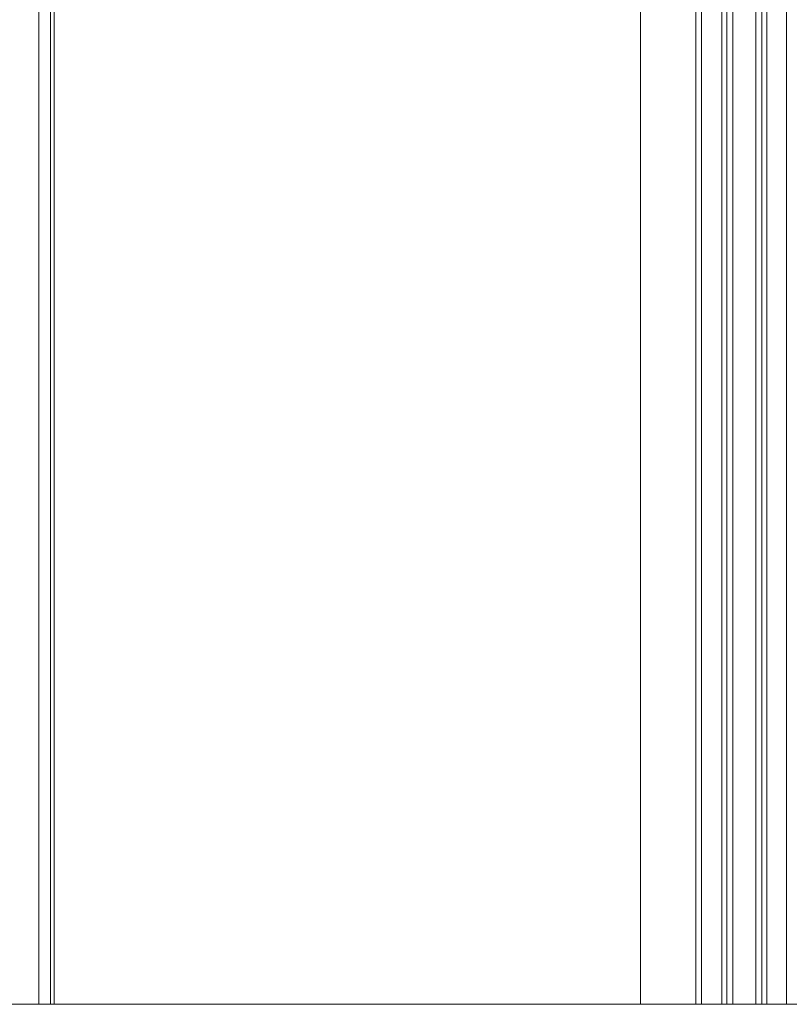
# Model space of a CAD drawing. Header units: inches. Extents: x 424 to 2043, y -237 to 445.
# Tile 709 of 965: x 852.548 to 853.291, y 229.597 to 230.547. Entities that reach past the tile are written whole.
import ezdxf

# ---------------------------------------------------------------- set-up
doc = ezdxf.new("R2010")
doc.units = ezdxf.units.IN
doc.header["$MEASUREMENT"] = 0
doc.layers.add('A-DOOR', color=31, linetype='Continuous', lineweight=9)
doc.layers.add('A-FLOR-HRAL', color=11, linetype='Continuous', lineweight=9)

# ---------------------------------------------------------------- blocks, each defined once
blk = doc.blocks.new('Railing - Railing-202422-Section 1')
at = {"layer": 'A-FLOR-HRAL'}
for p, q in [((-119.66777, 14.5), (-128.17769, 14.5)), ((-109.43227, 14.5), (-127.59244, 14.5))]:
    blk.add_line(p, q, dxfattribs=at)
blk = doc.blocks.new('5-panel_Bi-fold_external_door_10806 - Type 1-V71-Section 1')
at = {"layer": 'A-DOOR'}
for p, q in [((-124.32039, 16.33744), (-124.32039, 14.49993)), ((-123.73925, 14.49992), (-123.73925, 16.33776)), ((-123.68599, 14.49992), (-123.68599, 16.33776)), ((-123.68028, 16.33776), (-123.68028, 14.49992)), ((-123.59846, 14.49992), (-123.59846, 16.33776)), ((-124.30914, 16.26274), (-124.30914, 14.49993)), ((-124.30556, 16.26274), (-124.30556, 14.49993)), ((-123.66094, 14.49992), (-123.66094, 16.25)), ((-123.65603, 14.49992), (-123.65603, 16.25)), ((-123.65032, 14.49992), (-123.65032, 16.25)), ((-123.62789, 16.25), (-123.62789, 14.49992)), ((-123.62228, 16.25), (-123.62228, 14.49992)), ((-123.61728, 16.25), (-123.61728, 14.49992))]:
    blk.add_line(p, q, dxfattribs=at)

msp = doc.modelspace()

# ---------------------------------------------------------------- block references
at = {"layer": 'A-DOOR'}
msp.add_blockref('5-panel_Bi-fold_external_door_10806 - Type 1-V71-Section 1', (976.88654, 215.09721), dxfattribs=at)
at = {"layer": 'A-FLOR-HRAL'}
msp.add_blockref('Railing - Railing-202422-Section 1', (976.88654, 215.09721), dxfattribs=at)

doc.saveas('drawing.dxf')
